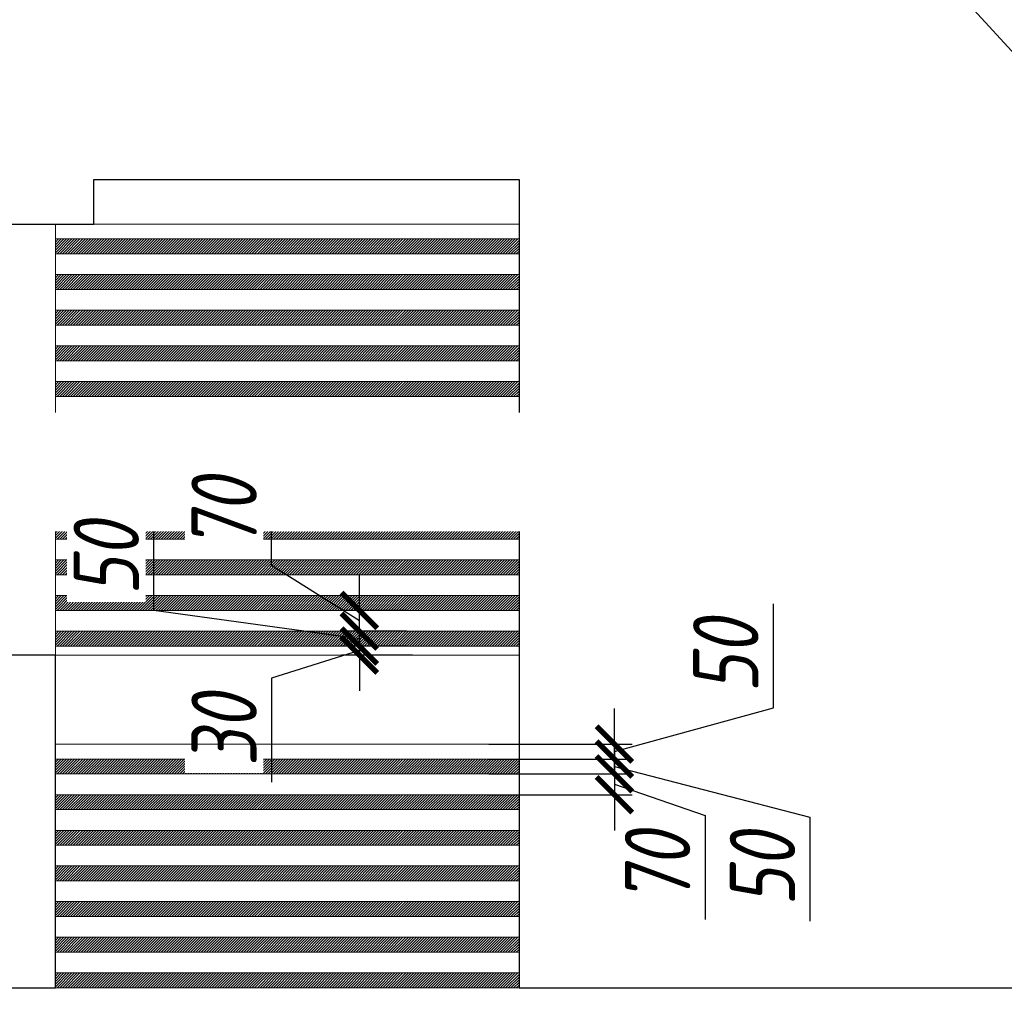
# Model space of a CAD drawing. Header units: millimetres. Extents: x -542966 to 178656, y -69521 to 267189.
# Tile 346 of 388: x -115522 to -112210, y 235151 to 238424. Entities that reach past the tile are written whole.
import ezdxf
from ezdxf import colors
from ezdxf.entities.mleader import LeaderData, LeaderLine
from ezdxf.math import Vec2, Vec3

# ---------------------------------------------------------------- set-up
doc = ezdxf.new("R2010")
doc.units = ezdxf.units.MM
doc.linetypes.add('DASHDOT', pattern=[25.4, 12.7, -6.35, 0, -6.35])
doc.layers.get('Defpoints').update_dxf_attribs({"color": 31})
for name, color, linetype, lineweight in [('dim_pot', 183, 'Continuous', 9), ('dim_razv', 93, 'DASHDOT', 9), ('pot', 183, 'Continuous', 15), ('pot sh', 183, 'Continuous', 15)]:
    doc.layers.add(name, color=color, linetype=linetype, lineweight=lineweight)
doc.layers.add('pol', color=7, linetype='Continuous', lineweight=15, true_color=0x738991)
doc.styles.add('fl_iso paper', font='isocpeur.ttf', dxfattribs={"width": 0.8, "oblique": 10})
doc.styles.add('In tre', font='isocpeur.ttf', dxfattribs={"width": 0.8, "oblique": 10})
doc.dimstyles.new('In tre 1_75', dxfattribs={"dimtxt": 220, "dimasz": 120, "dimexe": 60, "dimexo": 10, "dimgap": 50, "dimtad": 1, "dimdec": 0, "dimrnd": 5, "dimzin": 0, "dimdsep": 46, "dimtxsty": 'fl_iso paper', "dimblk": 'ARCHTICK', "dimcen": 0, "dimdle": 60, "dimadec": 0, "dimazin": 0, "dimtfac": 1, "dimtdec": 0, "dimtofl": 0, "dimtmove": 1, "dimatfit": 1, "dimfxl": 1, "dimtfill": 1, "dimtolj": 1, "dimtzin": 0, "dimarcsym": 1})

# ---------------------------------------------------------------- blocks, each defined once
blk = doc.blocks.new('_ArchTick')
at = {"color": 0, "linetype": 'ByBlock', "lineweight": 9, "const_width": 0.15}
blk.add_lwpolyline([(-0.5, -0.5), (0.5, 0.5)], dxfattribs=at)
blk = doc.blocks.new('*D12194')
at = {"layer": 'Defpoints', "color": 0, "transparency": 16777216}
for p in [(-114379.3, 236316.4), (-114210.5, 236316.4), (-114190.5, 236286.4)]:
    blk.add_point(p, dxfattribs=at)
at = {"layer": 'dim_pot', "color": 0, "lineweight": -2, "transparency": 16777216}
for p, q in [((-114379.3, 236316.4), (-114379.3, 236436.4)), ((-114220.5, 236316.4), (-114439.3, 236316.4)), ((-114379.3, 236286.4), (-114379.3, 236316.4)), ((-114379.3, 236301.4), (-114674.3, 236208.6)), ((-114200.5, 236286.4), (-114439.3, 236286.4)), ((-114379.3, 236286.4), (-114379.3, 236166.4)), ((-114674.3, 236208.6), (-114674.3, 235858.7))]:
    blk.add_line(p, q, dxfattribs=at)
at = {"layer": 'dim_pot', "color": 0, "lineweight": -2, "transparency": 16777216, "xscale": 120, "yscale": 120, "zscale": 120}
for p, rotation in [((-114379.3, 236316.4), 270), ((-114379.3, 236286.4), 90)]:
    blk.add_blockref('_ArchTick', p, dxfattribs=dict(at, rotation=rotation))
at = {"layer": 'dim_pot', "color": 0, "transparency": 16777216, "insert": (-114834.3, 236033.6), "char_height": 220, "attachment_point": 5, "rotation": 90, "style": 'fl_iso paper', "bg_fill": 3, "box_fill_scale": 1.1, "bg_fill_color": 256, "bg_fill_true_color": 13158600, "bg_fill_transparency": 0}
blk.add_mtext('\\A1;30', dxfattribs=at)
blk = doc.blocks.new('*D12195')
at = {"layer": 'Defpoints', "color": 0, "transparency": 16777216}
for p in [(-114379.3, 236366.4), (-114210.5, 236366.4), (-114210.5, 236316.4)]:
    blk.add_point(p, dxfattribs=at)
at = {"layer": 'dim_pot', "color": 0, "lineweight": -2, "transparency": 16777216}
for p, q in [((-115070.7, 236436.4), (-115070.7, 236786.4)), ((-114379.3, 236366.4), (-114379.3, 236486.4)), ((-114379.3, 236341.4), (-115070.7, 236436.4)), ((-114220.5, 236366.4), (-114439.3, 236366.4)), ((-114379.3, 236316.4), (-114379.3, 236366.4)), ((-114220.5, 236316.4), (-114439.3, 236316.4)), ((-114379.3, 236316.4), (-114379.3, 236196.4))]:
    blk.add_line(p, q, dxfattribs=at)
at = {"layer": 'dim_pot', "color": 0, "lineweight": -2, "transparency": 16777216, "xscale": 120, "yscale": 120, "zscale": 120}
for p, rotation in [((-114379.3, 236366.4), 270), ((-114379.3, 236316.4), 90)]:
    blk.add_blockref('_ArchTick', p, dxfattribs=dict(at, rotation=rotation))
at = {"layer": 'dim_pot', "color": 0, "transparency": 16777216, "insert": (-115230.7, 236611.4), "char_height": 220, "attachment_point": 5, "rotation": 90, "style": 'fl_iso paper', "bg_fill": 3, "box_fill_scale": 1.1, "bg_fill_color": 256, "bg_fill_true_color": 13158600, "bg_fill_transparency": 0}
blk.add_mtext('\\A1;50', dxfattribs=at)
blk = doc.blocks.new('*D12196')
at = {"layer": 'Defpoints', "color": 0, "transparency": 16777216}
for p in [(-114379.3, 236436.4), (-114210.5, 236436.4), (-114210.5, 236366.4)]:
    blk.add_point(p, dxfattribs=at)
at = {"layer": 'dim_pot', "color": 0, "lineweight": -2, "transparency": 16777216}
for p, q in [((-114674.3, 236588), (-114674.3, 236938)), ((-114379.3, 236401.4), (-114674.3, 236588)), ((-114379.3, 236436.4), (-114379.3, 236556.4)), ((-114220.5, 236436.4), (-114439.3, 236436.4)), ((-114379.3, 236366.4), (-114379.3, 236436.4)), ((-114220.5, 236366.4), (-114439.3, 236366.4)), ((-114379.3, 236366.4), (-114379.3, 236246.4))]:
    blk.add_line(p, q, dxfattribs=at)
at = {"layer": 'dim_pot', "color": 0, "lineweight": -2, "transparency": 16777216, "xscale": 120, "yscale": 120, "zscale": 120}
for p, rotation in [((-114379.3, 236436.4), 270), ((-114379.3, 236366.4), 90)]:
    blk.add_blockref('_ArchTick', p, dxfattribs=dict(at, rotation=rotation))
at = {"layer": 'dim_pot', "color": 0, "transparency": 16777216, "insert": (-114834.3, 236763), "char_height": 220, "attachment_point": 5, "rotation": 90, "style": 'fl_iso paper', "bg_fill": 3, "box_fill_scale": 1.1, "bg_fill_color": 256, "bg_fill_true_color": 13158600, "bg_fill_transparency": 0}
blk.add_mtext('\\A1;70', dxfattribs=at)
blk = doc.blocks.new('*D12197')
at = {"layer": 'Defpoints', "color": 0, "transparency": 16777216}
for p in [(-113953.9, 235986.4), (-113953.9, 235936.4), (-113521.2, 235936.4)]:
    blk.add_point(p, dxfattribs=at)
at = {"layer": 'dim_pot', "color": 0, "lineweight": -2, "transparency": 16777216}
for p, q in [((-112986.6, 236108.5), (-112986.6, 236458.5)), ((-113521.2, 235961.4), (-112986.6, 236108.5)), ((-113521.2, 235986.4), (-113521.2, 236106.4)), ((-113943.9, 235986.4), (-113461.2, 235986.4)), ((-113521.2, 235986.4), (-113521.2, 235936.4)), ((-113943.9, 235936.4), (-113461.2, 235936.4)), ((-113521.2, 235936.4), (-113521.2, 235816.4))]:
    blk.add_line(p, q, dxfattribs=at)
at = {"layer": 'dim_pot', "color": 0, "lineweight": -2, "transparency": 16777216, "xscale": 120, "yscale": 120, "zscale": 120}
for p, rotation in [((-113521.2, 235986.4), 270), ((-113521.2, 235936.4), 90)]:
    blk.add_blockref('_ArchTick', p, dxfattribs=dict(at, rotation=rotation))
at = {"layer": 'dim_pot', "color": 0, "transparency": 16777216, "insert": (-113146.6, 236283.5), "char_height": 220, "attachment_point": 5, "rotation": 90, "style": 'fl_iso paper', "bg_fill": 3, "box_fill_scale": 1.1, "bg_fill_color": 256, "bg_fill_true_color": 13158600, "bg_fill_transparency": 0}
blk.add_mtext('\\A1;50', dxfattribs=at)
blk = doc.blocks.new('*D12198')
at = {"layer": 'Defpoints', "color": 0, "transparency": 16777216}
for p in [(-113953.9, 235936.4), (-113953.9, 235886.4), (-113521.2, 235886.4)]:
    blk.add_point(p, dxfattribs=at)
at = {"layer": 'dim_pot', "color": 0, "lineweight": -2, "transparency": 16777216}
for p, q in [((-113521.2, 235936.4), (-113521.2, 236056.4)), ((-113943.9, 235936.4), (-113461.2, 235936.4)), ((-113521.2, 235936.4), (-113521.2, 235886.4)), ((-113521.2, 235911.4), (-112863.3, 235740.6)), ((-113943.9, 235886.4), (-113461.2, 235886.4)), ((-113521.2, 235886.4), (-113521.2, 235766.4)), ((-112863.3, 235740.6), (-112863.3, 235390.6))]:
    blk.add_line(p, q, dxfattribs=at)
at = {"layer": 'dim_pot', "color": 0, "lineweight": -2, "transparency": 16777216, "xscale": 120, "yscale": 120, "zscale": 120}
for p, rotation in [((-113521.2, 235936.4), 270), ((-113521.2, 235886.4), 90)]:
    blk.add_blockref('_ArchTick', p, dxfattribs=dict(at, rotation=rotation))
at = {"layer": 'dim_pot', "color": 0, "transparency": 16777216, "insert": (-113023.3, 235565.6), "char_height": 220, "attachment_point": 5, "rotation": 90, "style": 'fl_iso paper', "bg_fill": 3, "box_fill_scale": 1.1, "bg_fill_color": 256, "bg_fill_true_color": 13158600, "bg_fill_transparency": 0}
blk.add_mtext('\\A1;50', dxfattribs=at)
blk = doc.blocks.new('*D12199')
at = {"layer": 'Defpoints', "color": 0, "transparency": 16777216}
for p in [(-113953.9, 235886.4), (-113953.9, 235816.4), (-113521.2, 235816.4)]:
    blk.add_point(p, dxfattribs=at)
at = {"layer": 'dim_pot', "color": 0, "lineweight": -2, "transparency": 16777216}
for p, q in [((-113521.2, 235886.4), (-113521.2, 236006.4)), ((-113943.9, 235886.4), (-113461.2, 235886.4)), ((-113521.2, 235886.4), (-113521.2, 235816.4)), ((-113521.2, 235851.4), (-113216.2, 235746.2)), ((-113943.9, 235816.4), (-113461.2, 235816.4)), ((-113521.2, 235816.4), (-113521.2, 235696.4)), ((-113216.2, 235746.2), (-113216.2, 235396.2))]:
    blk.add_line(p, q, dxfattribs=at)
at = {"layer": 'dim_pot', "color": 0, "lineweight": -2, "transparency": 16777216, "xscale": 120, "yscale": 120, "zscale": 120}
for p, rotation in [((-113521.2, 235886.4), 270), ((-113521.2, 235816.4), 90)]:
    blk.add_blockref('_ArchTick', p, dxfattribs=dict(at, rotation=rotation))
at = {"layer": 'dim_pot', "color": 0, "transparency": 16777216, "insert": (-113376.2, 235571.2), "char_height": 220, "attachment_point": 5, "rotation": 90, "style": 'fl_iso paper', "bg_fill": 3, "box_fill_scale": 1.1, "bg_fill_color": 256, "bg_fill_true_color": 13158600, "bg_fill_transparency": 0}
blk.add_mtext('\\A1;70', dxfattribs=at)

msp = doc.modelspace()

# ---------------------------------------------------------------- hatches: boundary and pattern name
at = {"layer": 'pot sh', "linetype": 'ByBlock', "lineweight": 0, "true_color": 0x91caaf}
h = msp.add_hatch(dxfattribs=at)
h.set_pattern_fill('ANSI31', color=253, scale=2, angle=180)
h.set_pattern_definition([(225, (-109930.893, 229496.45), (4.490128, -4.490128), [])])
h.paths.add_polyline_path([(-115402, 237636.4), (-113842, 237636.4), (-113842, 237686.4), (-115402, 237686.4)])
h = msp.add_hatch(dxfattribs=at)
h.set_pattern_fill('ANSI31', color=253, scale=2, angle=180)
h.set_pattern_definition([(225, (-109930.893, 229376.45), (4.490128, -4.490128), [])])
h.paths.add_polyline_path([(-115402, 237516.4), (-113842, 237516.4), (-113842, 237566.4), (-115402, 237566.4)])
h = msp.add_hatch(dxfattribs=at)
h.set_pattern_fill('ANSI31', color=253, scale=2, angle=180)
h.set_pattern_definition([(225, (-109930.893, 229256.45), (4.490128, -4.490128), [])])
h.paths.add_polyline_path([(-115402, 237396.4), (-113842, 237396.4), (-113842, 237446.4), (-115402, 237446.4)])
h = msp.add_hatch(dxfattribs=at)
h.set_pattern_fill('ANSI31', color=253, scale=2, angle=180)
h.set_pattern_definition([(225, (-109930.893, 229136.45), (4.490128, -4.490128), [])])
h.paths.add_polyline_path([(-115402, 237276.4), (-113842, 237276.4), (-113842, 237326.4), (-115402, 237326.4)])
h = msp.add_hatch(dxfattribs=at)
h.set_pattern_fill('ANSI31', color=253, scale=2, angle=180)
h.set_pattern_definition([(225, (-109930.893, 229016.45), (4.490128, -4.490128), [])])
h.paths.add_polyline_path([(-115402, 237156.4), (-113842, 237156.4), (-113842, 237206.4), (-115402, 237206.4)])
h = msp.add_hatch(dxfattribs=at)
h.set_pattern_fill('ANSI31', color=253, scale=2, angle=180)
h.set_pattern_definition([(225, (-109930.893, 228896.45), (4.490128, -4.490128), [])])
h.paths.add_polyline_path([(-115402, 237036.4), (-113842, 237036.4), (-113842, 237086.4), (-115402, 237086.4)])
h = msp.add_hatch(dxfattribs=at)
h.set_pattern_fill('ANSI31', color=253, scale=2, angle=180)
h.set_pattern_definition([(225, (-109930.893, 228776.45), (4.490128, -4.490128), [])])
h.paths.add_polyline_path([(-115402, 236916.4), (-113842, 236916.4), (-113842, 236966.4), (-115402, 236966.4)])
h = msp.add_hatch(dxfattribs=at)
h.set_pattern_fill('ANSI31', color=253, scale=2, angle=180)
h.set_pattern_definition([(225, (-109930.893, 228656.45), (4.490128, -4.490128), [])])
h.paths.add_polyline_path([(-115402, 236796.4), (-113842, 236796.4), (-113842, 236846.4), (-115402, 236846.4)])
h = msp.add_hatch(dxfattribs=at)
h.set_pattern_fill('ANSI31', color=253, scale=2, angle=180)
h.set_pattern_definition([(225, (-109930.893, 228536.45), (4.490128, -4.490128), [])])
h.paths.add_polyline_path([(-115402, 236676.4), (-113842, 236676.4), (-113842, 236726.4), (-115402, 236726.4)])
h = msp.add_hatch(dxfattribs=at)
h.set_pattern_fill('ANSI31', color=253, scale=2, angle=180)
h.set_pattern_definition([(225, (-109930.893, 228416.45), (4.490128, -4.490128), [])])
h.paths.add_polyline_path([(-115402, 236556.4), (-113842, 236556.4), (-113842, 236606.4), (-115402, 236606.4)])
h = msp.add_hatch(dxfattribs=at)
h.set_pattern_fill('ANSI31', color=253, scale=2, angle=180)
h.set_pattern_definition([(225, (-109930.893, 228296.45), (4.490128, -4.490128), [])])
h.paths.add_polyline_path([(-115402, 236436.4), (-113842, 236436.4), (-113842, 236486.4), (-115402, 236486.4)])
h = msp.add_hatch(dxfattribs=at)
h.set_pattern_fill('ANSI31', color=253, scale=2, angle=180)
h.set_pattern_definition([(225, (-109930.893, 228176.45), (4.490128, -4.490128), [])])
h.paths.add_polyline_path([(-115402, 236316.4), (-113842, 236316.4), (-113842, 236366.4), (-115402, 236366.4)])
h = msp.add_hatch(dxfattribs=at)
h.set_pattern_fill('ANSI31', color=253, scale=2, angle=180)
h.set_pattern_definition([(225, (-109930.893, 227746.45), (4.490128, -4.490128), [])])
h.paths.add_polyline_path([(-115402, 235886.4), (-113842, 235886.4), (-113842, 235936.4), (-115402, 235936.4)])
h = msp.add_hatch(dxfattribs=at)
h.set_pattern_fill('ANSI31', color=253, scale=2, angle=180)
h.set_pattern_definition([(225, (-109930.893, 227626.45), (4.490128, -4.490128), [])])
h.paths.add_polyline_path([(-115402, 235766.4), (-113842, 235766.4), (-113842, 235816.4), (-115402, 235816.4)])
h = msp.add_hatch(dxfattribs=at)
h.set_pattern_fill('ANSI31', color=253, scale=2, angle=180)
h.set_pattern_definition([(225, (-109930.893, 227506.45), (4.490128, -4.490128), [])])
h.paths.add_polyline_path([(-115402, 235646.4), (-113842, 235646.4), (-113842, 235696.4), (-115402, 235696.4)])
h = msp.add_hatch(dxfattribs=at)
h.set_pattern_fill('ANSI31', color=253, scale=2, angle=180)
h.set_pattern_definition([(225, (-109930.893, 227386.45), (4.490128, -4.490128), [])])
h.paths.add_polyline_path([(-115402, 235526.4), (-113842, 235526.4), (-113842, 235576.4), (-115402, 235576.4)])
h = msp.add_hatch(dxfattribs=at)
h.set_pattern_fill('ANSI31', color=253, scale=2, angle=180)
h.set_pattern_definition([(225, (-109930.893, 227266.45), (4.490128, -4.490128), [])])
h.paths.add_polyline_path([(-115402, 235406.4), (-113842, 235406.4), (-113842, 235456.4), (-115402, 235456.4)])
h = msp.add_hatch(dxfattribs=at)
h.set_pattern_fill('ANSI31', color=253, scale=2, angle=180)
h.set_pattern_definition([(225, (-109930.893, 227146.45), (4.490128, -4.490128), [])])
h.paths.add_polyline_path([(-115402, 235286.4), (-113842, 235286.4), (-113842, 235336.4), (-115402, 235336.4)])
h = msp.add_hatch(dxfattribs=at)
h.set_pattern_fill('ANSI31', color=253, scale=2, angle=180)
h.set_pattern_definition([(225, (-109930.893, 227026.45), (4.490128, -4.490128), [])])
h.paths.add_polyline_path([(-115402, 235166.4), (-113842, 235166.4), (-113842, 235216.4), (-115402, 235216.4)])

# ---------------------------------------------------------------- linework, layer by layer
at = {"layer": 'Defpoints'}
for points in [[(-115572, 237736.4), (-115272, 237736.4), (-115272, 237886.4), (-113842, 237886.4), (-113842, 235166.4), (-111002, 235166.4), (-111002, 235338.7), (-109042, 235338.5), (-109042, 235166.2), (-101772, 235166.4)], [(-121072, 235166.4), (-115402, 235166.4), (-115402, 236286.4), (-115572, 236286.4)]]:
    msp.add_lwpolyline(points, dxfattribs=at)
at = {"layer": 'pot'}
msp.add_lwpolyline([(-122702, 232356.4), (-122702, 234316.4), (-122202, 234316.4), (-122202, 235166.4), (-98442, 235166.4), (-98442, 234766.4), (-97942, 234766.4), (-97942, 232356.4), (-99502, 232356.4), (-99502, 233606.4), (-120642, 233606.4), (-120642, 232356.4)], close=True, dxfattribs=at)
at = {"layer": 'pot sh'}
for points in [[(-115402, 237636.4), (-113842, 237636.4), (-113842, 237686.4), (-115402, 237686.4)], [(-115402, 237516.4), (-113842, 237516.4), (-113842, 237566.4), (-115402, 237566.4)], [(-115402, 237396.4), (-113842, 237396.4), (-113842, 237446.4), (-115402, 237446.4)], [(-115402, 237276.4), (-113842, 237276.4), (-113842, 237326.4), (-115402, 237326.4)], [(-115402, 237156.4), (-113842, 237156.4), (-113842, 237206.4), (-115402, 237206.4)], [(-115402, 237036.4), (-113842, 237036.4), (-113842, 237086.4), (-115402, 237086.4)], [(-115402, 236916.4), (-113842, 236916.4), (-113842, 236966.4), (-115402, 236966.4)], [(-115402, 236796.4), (-113842, 236796.4), (-113842, 236846.4), (-115402, 236846.4)], [(-115402, 236676.4), (-113842, 236676.4), (-113842, 236726.4), (-115402, 236726.4)], [(-115402, 236556.4), (-113842, 236556.4), (-113842, 236606.4), (-115402, 236606.4)], [(-115402, 236436.4), (-113842, 236436.4), (-113842, 236486.4), (-115402, 236486.4)], [(-115402, 236316.4), (-113842, 236316.4), (-113842, 236366.4), (-115402, 236366.4)], [(-115402, 235886.4), (-113842, 235886.4), (-113842, 235936.4), (-115402, 235936.4)], [(-115402, 235766.4), (-113842, 235766.4), (-113842, 235816.4), (-115402, 235816.4)], [(-115402, 235646.4), (-113842, 235646.4), (-113842, 235696.4), (-115402, 235696.4)], [(-115402, 235526.4), (-113842, 235526.4), (-113842, 235576.4), (-115402, 235576.4)], [(-115402, 235406.4), (-113842, 235406.4), (-113842, 235456.4), (-115402, 235456.4)], [(-115402, 235286.4), (-113842, 235286.4), (-113842, 235336.4), (-115402, 235336.4)], [(-115402, 235166.4), (-113842, 235166.4), (-113842, 235216.4), (-115402, 235216.4)]]:
    msp.add_lwpolyline(points, close=True, dxfattribs=at)

# ---------------------------------------------------------------- next in the draw order: dimensions: what is measured, and where the dimension line sits
at = {"layer": 'dim_pot'}
for base, p1, p2, picture, middle in [((-113521.2, 235936.4), (-113953.9, 235986.4), (-113953.9, 235936.4), '*D12197', (-112986.6, 236158.5)), ((-114379.3, 236316.4), (-114190.5, 236286.4), (-114210.5, 236316.4), '*D12194', (-114674.3, 236158.6))]:
    dim = msp.add_linear_dim(base=base, p1=p1, p2=p2, angle=90, dimstyle='In tre 1_75', dxfattribs=at)
    dim.commit()
    dim.dimension.update_dxf_attribs({"geometry": picture, "text_midpoint": middle, "dimtype": 160})

# ---------------------------------------------------------------- next in the draw order: dimensions: what is measured, and where the dimension line sits
for base, p1, p2, picture, middle in [((-114379.3, 236366.4), (-114210.5, 236316.4), (-114210.5, 236366.4), '*D12195', (-115070.7, 236486.4)), ((-113521.2, 235886.4), (-113953.9, 235936.4), (-113953.9, 235886.4), '*D12198', (-112863.3, 235690.6))]:
    dim = msp.add_linear_dim(base=base, p1=p1, p2=p2, angle=90, dimstyle='In tre 1_75', dxfattribs=at)
    dim.commit()
    dim.dimension.update_dxf_attribs({"geometry": picture, "text_midpoint": middle, "dimtype": 160})

# ---------------------------------------------------------------- next in the draw order: dimensions: what is measured, and where the dimension line sits
for base, p1, p2, picture, middle in [((-114379.3, 236436.4), (-114210.5, 236366.4), (-114210.5, 236436.4), '*D12196', (-114674.3, 236638)), ((-113521.2, 235816.4), (-113953.9, 235886.4), (-113953.9, 235816.4), '*D12199', (-113216.2, 235696.2))]:
    dim = msp.add_linear_dim(base=base, p1=p1, p2=p2, angle=90, dimstyle='In tre 1_75', dxfattribs=at)
    dim.commit()
    dim.dimension.update_dxf_attribs({"geometry": picture, "text_midpoint": middle, "dimtype": 160})

# ---------------------------------------------------------------- next in the draw order: linework, layer by layer
for points in [[(-113842, 237736.4), (-115402, 237736.4), (-115402, 236286.4), (-113842, 236286.4)], [(-113842, 235986.4), (-115402, 235986.4), (-115402, 235166.4), (-113842, 235166.4)]]:
    msp.add_lwpolyline(points, close=True, dxfattribs=at)
at = {"layer": 'pot'}
msp.add_lwpolyline([(-113842, 236286.4), (-115402, 236286.4), (-115402, 235986.4), (-113842, 235986.4)], close=True, dxfattribs=at)

# ---------------------------------------------------------------- next in the draw order: leaders
at = {"layer": 'dim_pot', "color": 0, "linetype": 'ByBlock'}
ml = msp.add_multileader_mtext('Standard', dxfattribs=at)
ml.set_content('Окраска конструкций перекрытия за подвесными потолками, цвет RAL9016', style='In tre')
ml.set_leader_properties()
ml.build(insert=Vec2(0, 0))
ml.multileader.update_dxf_attribs({"text_left_attachment_type": 6, "text_right_attachment_type": 6, "dogleg_length": 1, "arrow_head_size": 0, "scale": 50})
ctx = ml.context
ctx.base_point, ctx.scale, ctx.char_height, ctx.arrow_head_size, ctx.landing_gap_size, ctx.plane_origin = Vec3(-117227, 240782.5), 50, 200, 0, 4.5, Vec3(-98565.9, 241518.9)
ctx.left_attachment, ctx.right_attachment = 6, 6
notes = []
notes.append((ctx, [(0, (1, 1, 0), (-114436.8, 240782.5), (-1, 0), 50, [(1, [(-111014.2, 237037.1)], 0, [])])]))
ctx.mtext.insert, ctx.mtext.width, ctx.mtext.defined_height, ctx.mtext.flow_direction = Vec3(-117222.5, 241022.5), 2950.027, 696.6, 5
ctx.mtext.has_bg_fill, ctx.mtext.bg_color, ctx.mtext.bg_scale_factor, ctx.mtext.bg_transparency, ctx.mtext.use_window_bg_color = 1, -1027028792, 1.5, 0, 1
ml = msp.add_multileader_mtext('Standard', dxfattribs=at)
ml.set_content('Подвесной потолок ГКЛ', style='In tre')
ml.set_leader_properties()
ml.build(insert=Vec2(0, 0))
ml.multileader.update_dxf_attribs({"text_left_attachment_type": 6, "text_right_attachment_type": 6, "dogleg_length": 1, "arrow_head_size": 0, "scale": 50})
ctx = ml.context
ctx.base_point, ctx.scale, ctx.char_height, ctx.arrow_head_size, ctx.landing_gap_size, ctx.plane_origin = Vec3(-108782.3, 232012.1), 50, 200, 0, 4.5, Vec3(-117721.1, 236852.1)
ctx.left_attachment, ctx.right_attachment, ctx.text_align_type = 6, 6, 2
notes.append((ctx, [(0, (1, 1, 0), (-108832.3, 232012.1), (1, 0), 50, [(1, [(-109661.3, 235649.7)], 0, [])])]))
ctx.mtext.insert, ctx.mtext.width, ctx.mtext.defined_height, ctx.mtext.alignment, ctx.mtext.flow_direction = Vec3(-106390.5, 232252.1), 2609.327, 696.6, 3, 5
ctx.mtext.has_bg_fill, ctx.mtext.bg_color, ctx.mtext.bg_scale_factor, ctx.mtext.bg_transparency, ctx.mtext.use_window_bg_color = 1, -1027028792, 1.5, 0, 1
for ctx, leaders in notes:
    for number, flags, end, landing, length, lines in leaders:
        leader = LeaderData()
        leader.index, (leader.has_last_leader_line, leader.has_dogleg_vector, leader.attachment_direction) = number, flags
        leader.last_leader_point, leader.dogleg_vector, leader.dogleg_length = Vec3(end), Vec3(landing), length
        for number, points, colour, breaks in lines:
            line = LeaderLine()
            line.index, line.vertices, line.color, line.breaks = number, Vec3.list(points), colors.encode_raw_color(colour), breaks
            leader.lines.append(line)
        ctx.leaders.append(leader)

# ---------------------------------------------------------------- next in the draw order: leaders
ml = msp.add_multileader_mtext('Standard', dxfattribs=at)
ml.set_content('Окраска конструкций перекрытия за подвесными потолками, цвет RAL9016', style='In tre')
ml.set_leader_properties()
ml.build(insert=Vec2(0, 0))
ml.multileader.update_dxf_attribs({"text_left_attachment_type": 6, "text_right_attachment_type": 6, "dogleg_length": 1, "arrow_head_size": 0, "scale": 50})
ctx = ml.context
ctx.base_point, ctx.scale, ctx.char_height, ctx.arrow_head_size, ctx.landing_gap_size, ctx.plane_origin = Vec3(-180808, 240782.5), 50, 200, 0, 4.5, Vec3(-162146.9, 241518.9)
ctx.left_attachment, ctx.right_attachment = 6, 6
notes = []
notes.append((ctx, [(0, (1, 1, 0), (-178017.7, 240782.5), (-1, 0), 50, [(1, [(-174595.2, 237037.1)], 0, [])])]))
ctx.mtext.insert, ctx.mtext.width, ctx.mtext.defined_height, ctx.mtext.flow_direction = Vec3(-180803.5, 241022.5), 2950.027, 696.6, 5
ctx.mtext.has_bg_fill, ctx.mtext.bg_color, ctx.mtext.bg_scale_factor, ctx.mtext.bg_transparency, ctx.mtext.use_window_bg_color = 1, -1027028792, 1.5, 0, 1
ml = msp.add_multileader_mtext('Standard', dxfattribs=at)
ml.set_content('Лючок 500х500 для обслуживания модулей управления клапанами, расположение уточнить по месту', style='In tre')
ml.set_leader_properties()
ml.build(insert=Vec2(0, 0))
ml.multileader.update_dxf_attribs({"text_left_attachment_type": 6, "text_right_attachment_type": 6, "dogleg_length": 1, "arrow_head_size": 0, "scale": 50})
ctx = ml.context
ctx.base_point, ctx.scale, ctx.char_height, ctx.arrow_head_size, ctx.landing_gap_size, ctx.plane_origin = Vec3(-115230.3, 231730.9), 50, 200, 0, 4.5, Vec3(-111865.2, 236848.3)
ctx.left_attachment, ctx.right_attachment, ctx.text_align_type = 6, 6, 2
notes.append((ctx, [(1, (1, 1, 0), (-111653.5, 231730.9), (-1, 0), 50, [(1, [(-110772.2, 235636.4)], 0, [])])]))
ctx.mtext.insert, ctx.mtext.width, ctx.mtext.defined_height, ctx.mtext.alignment, ctx.mtext.flow_direction = Vec3(-111708, 231990.9), 3637.528, 407.5, 3, 5
ctx.mtext.has_bg_fill, ctx.mtext.bg_color, ctx.mtext.bg_scale_factor, ctx.mtext.bg_transparency, ctx.mtext.use_window_bg_color = 1, -1027028792, 1.5, 0, 1
for ctx, leaders in notes:
    for number, flags, end, landing, length, lines in leaders:
        leader = LeaderData()
        leader.index, (leader.has_last_leader_line, leader.has_dogleg_vector, leader.attachment_direction) = number, flags
        leader.last_leader_point, leader.dogleg_vector, leader.dogleg_length = Vec3(end), Vec3(landing), length
        for number, points, colour, breaks in lines:
            line = LeaderLine()
            line.index, line.vertices, line.color, line.breaks = number, Vec3.list(points), colors.encode_raw_color(colour), breaks
            leader.lines.append(line)
        ctx.leaders.append(leader)

# ---------------------------------------------------------------- next in the draw order: leaders
ml = msp.add_multileader_mtext('Standard', dxfattribs=at)
ml.set_content('Лючок 400х400 для обслуживания запотолочных пожарных извещателей, расположение уточнить по месту', style='In tre')
ml.set_leader_properties()
ml.build(insert=Vec2(0, 0))
ml.multileader.update_dxf_attribs({"text_left_attachment_type": 6, "text_right_attachment_type": 6, "dogleg_length": 1, "arrow_head_size": 0, "scale": 50})
ctx = ml.context
ctx.base_point, ctx.scale, ctx.char_height, ctx.arrow_head_size, ctx.landing_gap_size, ctx.plane_origin = Vec3(-168997.2, 240142.5), 50, 200, 0, 4.5, Vec3(-162137.4, 244931.1)
ctx.left_attachment, ctx.right_attachment = 6, 6
notes = []
notes.append((ctx, [(1, (1, 1, 0), (-169047.2, 240142.5), (1, 0), 50, [(0, [(-173402.9, 237169.1), (-173402.9, 242702.3)], 0, [])])]))
ctx.mtext.insert, ctx.mtext.width, ctx.mtext.defined_height, ctx.mtext.flow_direction = Vec3(-168992.7, 240402.5), 3669.399, 696.6, 5
ctx.mtext.has_bg_fill, ctx.mtext.bg_color, ctx.mtext.bg_scale_factor, ctx.mtext.bg_transparency, ctx.mtext.use_window_bg_color = 1, -1027028792, 1.5, 0, 1
ml = msp.add_multileader_mtext('Standard', dxfattribs=at)
ml.set_content('Ниша под дымоудаление', style='In tre')
ml.set_leader_properties()
ml.build(insert=Vec2(0, 0))
ml.multileader.update_dxf_attribs({"text_left_attachment_type": 6, "text_right_attachment_type": 6, "dogleg_length": 1, "arrow_head_size": 0, "scale": 50})
ctx = ml.context
ctx.base_point, ctx.scale, ctx.char_height, ctx.arrow_head_size, ctx.landing_gap_size, ctx.plane_origin = Vec3(-114563.1, 232676.4), 50, 200, 0, 4.5, Vec3(-101602.6, 237505.2)
ctx.left_attachment, ctx.right_attachment = 6, 6
notes.append((ctx, [(0, (1, 1, 0), (-112068.9, 232676.4), (-1, 0), 50, [(1, [(-110872, 236911.4)], 0, [])])]))
ctx.mtext.insert, ctx.mtext.width, ctx.mtext.defined_height, ctx.mtext.flow_direction = Vec3(-114558.6, 232936.4), 2743.59, 636.6, 5
ctx.mtext.has_bg_fill, ctx.mtext.bg_color, ctx.mtext.bg_scale_factor, ctx.mtext.bg_transparency, ctx.mtext.use_window_bg_color = 1, -1027028792, 1.5, 0, 1
for ctx, leaders in notes:
    for number, flags, end, landing, length, lines in leaders:
        leader = LeaderData()
        leader.index, (leader.has_last_leader_line, leader.has_dogleg_vector, leader.attachment_direction) = number, flags
        leader.last_leader_point, leader.dogleg_vector, leader.dogleg_length = Vec3(end), Vec3(landing), length
        for number, points, colour, breaks in lines:
            line = LeaderLine()
            line.index, line.vertices, line.color, line.breaks = number, Vec3.list(points), colors.encode_raw_color(colour), breaks
            leader.lines.append(line)
        ctx.leaders.append(leader)

# ---------------------------------------------------------------- next in the draw order: leaders
ml = msp.add_multileader_mtext('Standard', dxfattribs=at)
ml.set_content('Ниша под дымоудаление', style='In tre')
ml.set_leader_properties()
ml.build(insert=Vec2(0, 0))
ml.multileader.update_dxf_attribs({"text_left_attachment_type": 6, "text_right_attachment_type": 6, "dogleg_length": 1, "arrow_head_size": 0, "scale": 50})
ctx = ml.context
ctx.base_point, ctx.scale, ctx.char_height, ctx.arrow_head_size, ctx.landing_gap_size, ctx.plane_origin = Vec3(-178144.1, 232676.4), 50, 200, 0, 4.5, Vec3(-165183.6, 237505.2)
ctx.left_attachment, ctx.right_attachment = 6, 6
notes = []
notes.append((ctx, [(0, (1, 1, 0), (-175649.8, 232676.4), (-1, 0), 50, [(1, [(-174452.9, 236911.4)], 0, [])])]))
ctx.mtext.insert, ctx.mtext.width, ctx.mtext.defined_height, ctx.mtext.flow_direction = Vec3(-178139.6, 232936.4), 2743.59, 636.6, 5
ctx.mtext.has_bg_fill, ctx.mtext.bg_color, ctx.mtext.bg_scale_factor, ctx.mtext.bg_transparency, ctx.mtext.use_window_bg_color = 1, -1027028792, 1.5, 0, 1
at = {"layer": 'pol', "color": 1, "linetype": 'ByBlock', "true_color": 0xff0000}
ml = msp.add_multileader_mtext('Standard', dxfattribs=at)
ml.set_content('Лоток щелевой\\Pводоотводный в полу, модульный. Лщ-1', color=(255, 0, 0), style='In tre')
ml.set_leader_properties()
ml.build(insert=Vec2(0, 0))
ml.multileader.update_dxf_attribs({"text_left_attachment_type": 6, "text_right_attachment_type": 6, "dogleg_length": 1, "arrow_head_size": 0, "scale": 50})
ctx = ml.context
ctx.base_point, ctx.scale, ctx.char_height, ctx.arrow_head_size, ctx.landing_gap_size, ctx.plane_origin = Vec3(-182052.9, 240376.2), 50, 200, 0, 4.5, Vec3(-165411.1, 245411.6)
ctx.left_attachment, ctx.right_attachment = 6, 6
notes.append((ctx, [(0, (1, 1, 0), (-179787.1, 240376.2), (-1, 0), 50, [(1, [(-178822.9, 237436.2)], 0, [])])]))
ctx.mtext.insert, ctx.mtext.width, ctx.mtext.defined_height, ctx.mtext.flow_direction = Vec3(-182048.4, 240636.2), 2329.345, 696.6, 5
ctx.mtext.has_bg_fill, ctx.mtext.bg_color, ctx.mtext.bg_scale_factor, ctx.mtext.bg_transparency, ctx.mtext.use_window_bg_color = 1, -1027028792, 1.5, 0, 1
for ctx, leaders in notes:
    for number, flags, end, landing, length, lines in leaders:
        leader = LeaderData()
        leader.index, (leader.has_last_leader_line, leader.has_dogleg_vector, leader.attachment_direction) = number, flags
        leader.last_leader_point, leader.dogleg_vector, leader.dogleg_length = Vec3(end), Vec3(landing), length
        for number, points, colour, breaks in lines:
            line = LeaderLine()
            line.index, line.vertices, line.color, line.breaks = number, Vec3.list(points), colors.encode_raw_color(colour), breaks
            leader.lines.append(line)
        ctx.leaders.append(leader)

# ---------------------------------------------------------------- next in the draw order: leaders
at = {"layer": 'dim_razv', "color": 0, "linetype": 'ByBlock'}
ml = msp.add_multileader_mtext('Standard', dxfattribs=at)
ml.set_content('Плитка керамогранитная, настенная', style='In tre')
ml.set_leader_properties()
ml.build(insert=Vec2(0, 0))
ml.multileader.update_dxf_attribs({"text_left_attachment_type": 6, "text_right_attachment_type": 6, "dogleg_length": 1, "arrow_head_size": 0, "scale": 50})
ctx = ml.context
ctx.base_point, ctx.scale, ctx.char_height, ctx.arrow_head_size, ctx.landing_gap_size, ctx.plane_origin = Vec3(-165184.8, 236762.3), 50, 200, 0, 4.5, Vec3(-163369.2, 236434.3)
ctx.left_attachment, ctx.right_attachment = 6, 6
notes = []
notes.append((ctx, [(1, (1, 1, 0), (-165234.8, 236762.3), (1, 0), 50, [(1, [(-165963.3, 235088.7)], 0, [])])]))
ctx.mtext.insert, ctx.mtext.width, ctx.mtext.defined_height, ctx.mtext.flow_direction = Vec3(-165180.3, 237002.3), 3092.716, 696.6, 5
ctx.mtext.has_bg_fill, ctx.mtext.bg_color, ctx.mtext.bg_scale_factor, ctx.mtext.bg_transparency, ctx.mtext.use_window_bg_color = 1, -1027028792, 1.5, 0, 1
for ctx, leaders in notes:
    for number, flags, end, landing, length, lines in leaders:
        leader = LeaderData()
        leader.index, (leader.has_last_leader_line, leader.has_dogleg_vector, leader.attachment_direction) = number, flags
        leader.last_leader_point, leader.dogleg_vector, leader.dogleg_length = Vec3(end), Vec3(landing), length
        for number, points, colour, breaks in lines:
            line = LeaderLine()
            line.index, line.vertices, line.color, line.breaks = number, Vec3.list(points), colors.encode_raw_color(colour), breaks
            leader.lines.append(line)
        ctx.leaders.append(leader)

doc.saveas('drawing.dxf')
